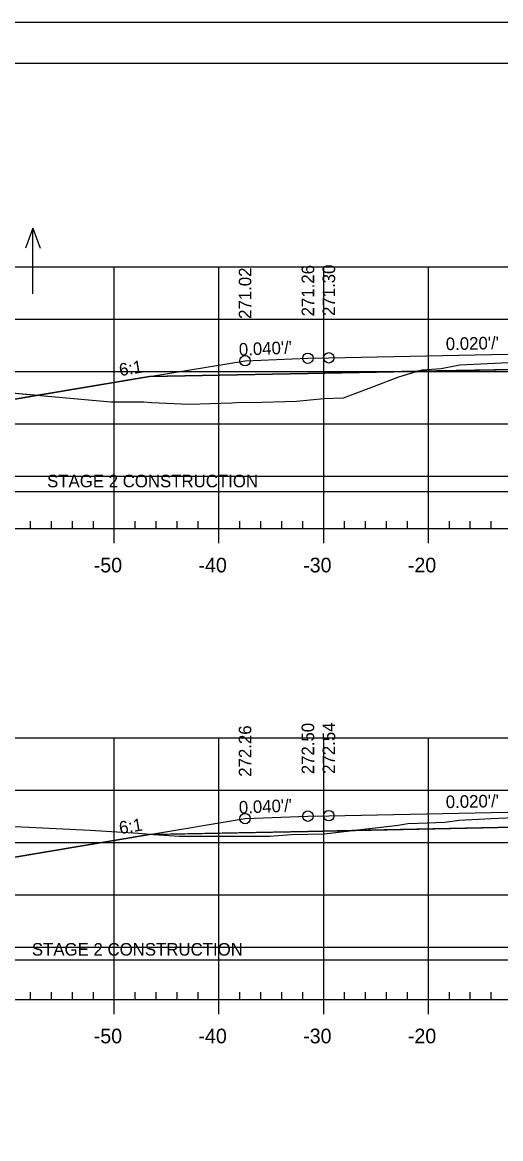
# Model space of a CAD drawing. Extents: x 1365647 to 1367999, y 387113 to 400173.
# Drawn here: x 1365836.1 to 1365881.8, y 388972.8 to 389079.4 of the extents above; entities that cross this region are included whole.
import ezdxf

# ---------------------------------------------------------------- set-up
doc = ezdxf.new("R2010")
doc.units = 0
for name, color, linetype in [('R_Alt Surface', 7, 'Continuous'), ('R_Axis', 7, 'Continuous'), ('R_Axis Annot', 7, 'Continuous'), ('R_Border', 7, 'Continuous'), ('R_Contours', 7, 'Continuous'), ('R_Exist Surface', 7, 'Continuous'), ('R_Fin Surface', 7, 'Continuous'), ('R_Fin Surface Annot', 7, 'Continuous'), ('R_Grid', 7, 'Continuous'), ('R_No Plot', 7, 'Continuous'), ('R_Water', 7, 'Continuous'), ('R_Water Annot', 7, 'Continuous')]:
    doc.layers.add(name, color=color, linetype=linetype)

msp = doc.modelspace()

# ---------------------------------------------------------------- linework, layer by layer
at = {"layer": 'R_Alt Surface'}
for points in [[(1365848.26, 389045.58), (1365863.38, 389045.88), (1365883.05, 389046.28), (1365883.05, 389047.57), (1365894.88, 389047.8), (1365906.92, 389047.56), (1365906.92, 389046.27), (1365926.38, 389045.88), (1365941.51, 389045.58)], [(1365848.26, 389001.82), (1365863.38, 389002.13), (1365883.09, 389002.52), (1365883.09, 389003.81), (1365894.88, 389004.05), (1365906.85, 389003.81), (1365906.85, 389002.52), (1365926.38, 389002.13), (1365941.51, 389001.82)]]:
    msp.add_lwpolyline(points, dxfattribs=at)
at = {"layer": 'R_Axis'}
for p, q in [((1365836.89, 389031.08), (1365836.89, 389031.78)), ((1365838.89, 389031.08), (1365838.89, 389031.78)), ((1365840.89, 389031.08), (1365840.89, 389031.78)), ((1365842.89, 389031.08), (1365842.89, 389031.78)), ((1365846.89, 389031.08), (1365846.89, 389031.78)), ((1365848.89, 389031.08), (1365848.89, 389031.78)), ((1365850.89, 389031.08), (1365850.89, 389031.78)), ((1365852.89, 389031.08), (1365852.89, 389031.78)), ((1365856.89, 389031.08), (1365856.89, 389031.78)), ((1365858.89, 389031.08), (1365858.89, 389031.78)), ((1365860.89, 389031.08), (1365860.89, 389031.78)), ((1365862.89, 389031.08), (1365862.89, 389031.78)), ((1365866.89, 389031.08), (1365866.89, 389031.78)), ((1365868.89, 389031.08), (1365868.89, 389031.78)), ((1365870.89, 389031.08), (1365870.89, 389031.78)), ((1365872.89, 389031.08), (1365872.89, 389031.78)), ((1365876.89, 389031.08), (1365876.89, 389031.78)), ((1365878.89, 389031.08), (1365878.89, 389031.78)), ((1365880.89, 389031.08), (1365880.89, 389031.78)), ((1365749.89, 389031.08), (1366039.89, 389031.08)), ((1365844.89, 389029.68), (1365844.89, 389031.08)), ((1365854.89, 389029.68), (1365854.89, 389031.08)), ((1365864.89, 389029.68), (1365864.89, 389031.08)), ((1365874.89, 389029.68), (1365874.89, 389031.08)), ((1365749.89, 388986.08), (1366039.89, 388986.08)), ((1365836.89, 388986.08), (1365836.89, 388986.78)), ((1365838.89, 388986.08), (1365838.89, 388986.78)), ((1365840.89, 388986.08), (1365840.89, 388986.78)), ((1365842.89, 388986.08), (1365842.89, 388986.78)), ((1365844.89, 388984.68), (1365844.89, 388986.08)), ((1365846.89, 388986.08), (1365846.89, 388986.78)), ((1365848.89, 388986.08), (1365848.89, 388986.78)), ((1365850.89, 388986.08), (1365850.89, 388986.78)), ((1365852.89, 388986.08), (1365852.89, 388986.78)), ((1365854.89, 388984.68), (1365854.89, 388986.08)), ((1365856.89, 388986.08), (1365856.89, 388986.78)), ((1365858.89, 388986.08), (1365858.89, 388986.78)), ((1365860.89, 388986.08), (1365860.89, 388986.78)), ((1365862.89, 388986.08), (1365862.89, 388986.78)), ((1365864.89, 388984.68), (1365864.89, 388986.08)), ((1365866.89, 388986.08), (1365866.89, 388986.78)), ((1365868.89, 388986.08), (1365868.89, 388986.78)), ((1365870.89, 388986.08), (1365870.89, 388986.78)), ((1365872.89, 388986.08), (1365872.89, 388986.78)), ((1365874.89, 388984.68), (1365874.89, 388986.08)), ((1365876.89, 388986.08), (1365876.89, 388986.78)), ((1365878.89, 388986.08), (1365878.89, 388986.78)), ((1365880.89, 388986.08), (1365880.89, 388986.78))]:
    msp.add_line(p, q, dxfattribs=at)
at = {"layer": 'R_Border'}
msp.add_line((1365736.09, 389075.54), (1366052.27, 389075.54), dxfattribs=at)
at = {"layer": 'R_Contours'}
for points in [[(1365873.84, 389046.09), (1365874.3, 389046.23), (1365876.12, 389046.35), (1365877.89, 389046.7), (1365882.53, 389046.92), (1365883.05, 389046.95), (1365883.05, 389046.28)], [(1365837.62, 389043.81), (1365837.85, 389043.79), (1365844.56, 389043.18), (1365845.4, 389043.17), (1365847.71, 389043.19), (1365848.45, 389043.12), (1365852.05, 389042.94), (1365856.12, 389043.08), (1365857.03, 389043.13), (1365857.86, 389043.11), (1365862.3, 389043.24), (1365864.91, 389043.49), (1365866.78, 389043.56), (1365867.53, 389043.84), (1365869.73, 389044.67), (1365872.05, 389045.57), (1365873.84, 389046.09), (1365863.38, 389045.88), (1365848.26, 389045.58)], [(1365817.94, 389044.1), (1365831.22, 389044.26), (1365832.44, 389044.28), (1365832.87, 389044.24), (1365837.62, 389043.81), (1365835.38, 389043.44), (1365827.66, 389040.86)], [(1365867.57, 389002.21), (1365871.99, 389002.73), (1365872.93, 389002.89), (1365873.92, 389002.92), (1365876.45, 389003.01), (1365877.83, 389003.19), (1365880.88, 389003.35), (1365883.09, 389003.47), (1365883.09, 389002.52)], [(1365812.41, 389002.09), (1365815.79, 389002.16), (1365830.1, 389002.61), (1365833.34, 389002.7), (1365836.73, 389002.54), (1365842.58, 389002.26), (1365847.19, 389001.96), (1365848.62, 389001.83), (1365848.26, 389001.82), (1365835.38, 388999.68), (1365827.52, 388997.06)], [(1365848.62, 389001.83), (1365848.66, 389001.83), (1365851.07, 389001.68), (1365856.05, 389001.68), (1365859.76, 389001.68), (1365861.81, 389001.82), (1365864.97, 389001.9), (1365867.57, 389002.21), (1365863.38, 389002.13)]]:
    msp.add_lwpolyline(points, close=True, dxfattribs=at)
at = {"layer": 'R_Exist Surface'}
for points in [[(1365832.87, 389044.24), (1365837.85, 389043.79), (1365844.56, 389043.18), (1365845.4, 389043.17), (1365847.71, 389043.19), (1365848.45, 389043.12), (1365852.05, 389042.94), (1365856.12, 389043.08), (1365857.03, 389043.13), (1365857.86, 389043.11), (1365862.3, 389043.24), (1365864.91, 389043.49), (1365866.78, 389043.56), (1365867.53, 389043.84), (1365869.73, 389044.67), (1365872.05, 389045.57), (1365874.3, 389046.23), (1365876.12, 389046.35), (1365877.89, 389046.7), (1365882.53, 389046.92)], [(1365833.34, 389002.7), (1365836.73, 389002.54), (1365842.58, 389002.26), (1365847.19, 389001.96), (1365848.66, 389001.83), (1365851.07, 389001.68), (1365856.05, 389001.68), (1365859.76, 389001.68), (1365861.81, 389001.82), (1365864.97, 389001.9), (1365871.99, 389002.73), (1365872.93, 389002.89), (1365873.92, 389002.92), (1365876.45, 389003.01), (1365877.83, 389003.19), (1365880.88, 389003.35), (1365883.09, 389003.47)]]:
    msp.add_lwpolyline(points, dxfattribs=at)
at = {"layer": 'R_Fin Surface'}
for points in [[(1365817.94, 389044.1), (1365827.66, 389040.86), (1365835.38, 389043.44), (1365848.26, 389045.58), (1365857.38, 389047.1), (1365863.38, 389047.34), (1365865.38, 389047.38), (1365894.88, 389047.97), (1365924.38, 389047.38), (1365926.38, 389047.34), (1365932.38, 389047.1), (1365941.51, 389045.58), (1365954.38, 389043.44), (1365956.7, 389042.67), (1365961.07, 389044.12)], [(1365857.38, 389047.1), (1365863.38, 389047.34), (1365865.38, 389047.38), (1365894.88, 389047.97), (1365924.38, 389047.38), (1365926.38, 389047.34), (1365932.38, 389047.1)], [(1365812.41, 389002.09), (1365827.52, 388997.06), (1365835.38, 388999.68), (1365848.26, 389001.82), (1365857.38, 389003.35), (1365863.38, 389003.59), (1365865.38, 389003.63), (1365894.88, 389004.22), (1365924.38, 389003.63), (1365926.38, 389003.59), (1365932.38, 389003.35), (1365941.51, 389001.82), (1365954.38, 388999.68), (1365955.49, 388999.31), (1365967.98, 389003.48)], [(1365857.38, 389003.35), (1365863.38, 389003.59), (1365865.38, 389003.63), (1365894.88, 389004.22), (1365924.38, 389003.63), (1365926.38, 389003.59), (1365932.38, 389003.35)]]:
    msp.add_lwpolyline(points, dxfattribs=at)
at = {"layer": 'R_Grid'}
for p, q in [((1365749.89, 389056.08), (1366039.89, 389056.08)), ((1365844.89, 389031.08), (1365844.89, 389056.08)), ((1365854.89, 389031.08), (1365854.89, 389056.08)), ((1365864.89, 389031.08), (1365864.89, 389056.08)), ((1365874.89, 389031.08), (1365874.89, 389056.08)), ((1365749.89, 389051.08), (1366039.89, 389051.08)), ((1365749.89, 389046.08), (1366039.89, 389046.08)), ((1365749.89, 389041.08), (1366039.89, 389041.08)), ((1365749.89, 389036.08), (1366039.89, 389036.08)), ((1365749.89, 389031.08), (1366039.89, 389031.08)), ((1365749.89, 389011.08), (1366039.89, 389011.08)), ((1365844.89, 388986.08), (1365844.89, 389011.08)), ((1365854.89, 388986.08), (1365854.89, 389011.08)), ((1365864.89, 388986.08), (1365864.89, 389011.08)), ((1365874.89, 388986.08), (1365874.89, 389011.08)), ((1365749.89, 389006.08), (1366039.89, 389006.08)), ((1365749.89, 389001.08), (1366039.89, 389001.08)), ((1365749.89, 388996.08), (1366039.89, 388996.08)), ((1365749.89, 388991.08), (1366039.89, 388991.08)), ((1365749.89, 388986.08), (1366039.89, 388986.08))]:
    msp.add_line(p, q, dxfattribs=at)
at = {"layer": 'R_No Plot'}
msp.add_line((1365723.69, 389079.44), (1366057.03, 389079.44), dxfattribs=at)
msp.add_lwpolyline([(1365723.69, 389079.44), (1366057.03, 389079.44), (1366057.03, 388866.1), (1365723.69, 388866.1)], close=True, dxfattribs=at)
for centre in [(1365863.38, 389047.34), (1365863.38, 389047.34), (1365863.38, 389047.34), (1365863.38, 389047.34), (1365863.38, 389047.34), (1365865.38, 389047.38), (1365865.38, 389047.38), (1365865.38, 389047.38), (1365865.38, 389047.38), (1365865.38, 389047.38), (1365857.38, 389047.1), (1365857.38, 389047.1), (1365857.38, 389047.1), (1365857.38, 389047.1), (1365857.38, 389047.1), (1365863.38, 389003.59), (1365863.38, 389003.59), (1365863.38, 389003.59), (1365863.38, 389003.59), (1365863.38, 389003.59), (1365865.38, 389003.63), (1365865.38, 389003.63), (1365865.38, 389003.63), (1365865.38, 389003.63), (1365865.38, 389003.63), (1365857.38, 389003.35), (1365857.38, 389003.35), (1365857.38, 389003.35), (1365857.38, 389003.35), (1365857.38, 389003.35)]:
    msp.add_circle(centre, 0.5, dxfattribs=at)
at = {"layer": 'R_Water'}
for p, q in [((1365816.21, 389034.62), (1365882.85, 389034.62)), ((1365812.41, 388989.86), (1365883.09, 388989.86))]:
    msp.add_line(p, q, dxfattribs=at)
at = {"layer": 'R_Water Annot'}
for p, q in [((1365837.1, 389059.78), (1365836.4, 389057.86)), ((1365837.1, 389053.5), (1365837.1, 389059.78)), ((1365837.1, 389059.78), (1365837.8, 389057.86))]:
    msp.add_line(p, q, dxfattribs=at)

# ---------------------------------------------------------------- texts
at = {"layer": 'R_Axis Annot'}
for s, p in [('-50', (1365842.93, 389026.88)), ('-40', (1365852.93, 389026.88)), ('-30', (1365862.93, 389026.88)), ('-20', (1365872.93, 389026.88)), ('-50', (1365842.93, 388981.88)), ('-40', (1365852.93, 388981.88)), ('-30', (1365862.93, 388981.88)), ('-20', (1365872.93, 388981.88))]:
    msp.add_text(s, height=1.4, dxfattribs=at).set_placement(p)
at = {"layer": 'R_Fin Surface Annot'}
for s, rotation, p in [('271.02', 90, (1365857.98, 389051.1)), ('271.02', 90, (1365857.98, 389051.1)), ('271.02', 90, (1365857.98, 389051.1)), ('271.26', 90, (1365863.98, 389051.34)), ('271.26', 90, (1365863.98, 389051.34)), ('271.26', 90, (1365863.98, 389051.34)), ('271.30', 90, (1365865.98, 389051.38)), ('271.30', 90, (1365865.98, 389051.38)), ('271.30', 90, (1365865.98, 389051.38)), ("0.040'/'", 2.2906, (1365856.81, 389047.58)), ("0.020'/'", 1.1458, (1365876.56, 389048.11)), ('6:1', 9.4623, (1365845.45, 389045.62)), ('272.26', 90, (1365857.98, 389007.35)), ('272.26', 90, (1365857.98, 389007.35)), ('272.26', 90, (1365857.98, 389007.35)), ('272.50', 90, (1365863.98, 389007.59)), ('272.50', 90, (1365863.98, 389007.59)), ('272.50', 90, (1365863.98, 389007.59)), ('272.54', 90, (1365865.98, 389007.63)), ('272.54', 90, (1365865.98, 389007.63)), ('272.54', 90, (1365865.98, 389007.63)), ("0.040'/'", 2.2906, (1365856.81, 389003.82)), ("0.020'/'", 1.1458, (1365876.56, 389004.35)), ('6:1', 9.4623, (1365845.45, 389001.86))]:
    msp.add_text(s, height=1.2, rotation=rotation, dxfattribs=at).set_placement(p)
at = {"layer": 'R_Water'}
for p in [(1365838.47, 389035.01), (1365837.02, 388990.26)]:
    msp.add_text('STAGE 2 CONSTRUCTION', height=1.2, dxfattribs=at).set_placement(p)

doc.saveas('drawing.dxf')
